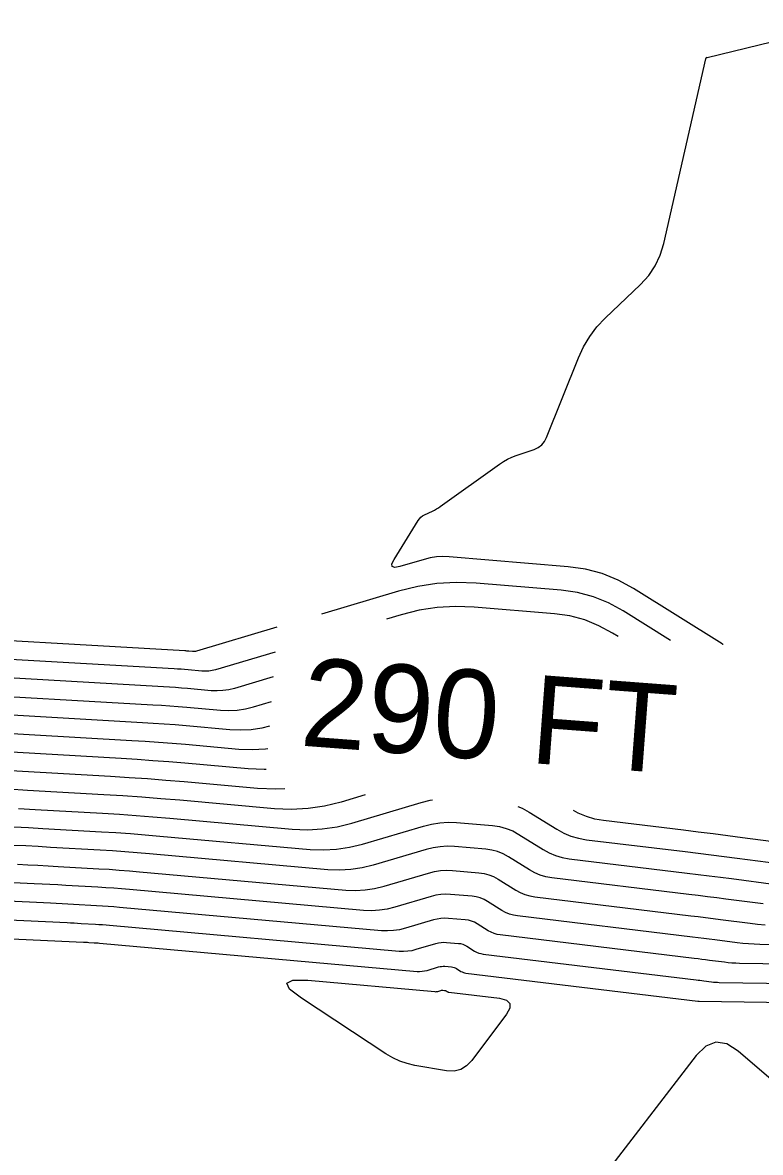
# Model space of a CAD drawing. Extents: x 1768942 to 1774819, y 723037 to 732099.
# Drawn here: x 1770430 to 1770480, y 731509.9 to 731586.5 of the extents above; entities that cross this region are included whole.
import ezdxf

# ---------------------------------------------------------------- set-up
doc = ezdxf.new("R2010")
doc.units = 0
doc.layers.add('R_Contour Annot', color=7, linetype='Continuous')
doc.layers.add('R_Contours', color=7, linetype='Continuous')

msp = doc.modelspace()

# ---------------------------------------------------------------- linework, layer by layer
at = {"layer": 'R_Contours'}
for points in [[(1770477.51, 731544.359), (1770477.488, 731544.368), (1770477.441, 731544.394), (1770471.429, 731548.161), (1770470.39, 731548.731), (1770469.305, 731549.167), (1770468.176, 731549.468), (1770467.002, 731549.635), (1770458.923, 731550.306), (1770458.495, 731550.322), (1770458.071, 731550.298), (1770457.65, 731550.235), (1770457.234, 731550.132), (1770455.578, 731549.64), (1770455.244, 731549.578), (1770455.07, 731549.639), (1770455.057, 731549.823), (1770455.203, 731550.129), (1770456.832, 731552.767), (1770456.918, 731552.888), (1770457.019, 731552.992), (1770457.134, 731553.081), (1770457.264, 731553.154), (1770457.81, 731553.413), (1770457.945, 731553.481), (1770458.076, 731553.555), (1770458.204, 731553.634), (1770458.329, 731553.719), (1770462.35, 731556.592), (1770462.617, 731556.769), (1770462.895, 731556.925), (1770463.183, 731557.06), (1770463.482, 731557.175), (1770464.699, 731557.593), (1770464.98, 731557.722), (1770465.215, 731557.899), (1770465.403, 731558.125), (1770465.546, 731558.4), (1770467.707, 731563.806), (1770468.051, 731564.551), (1770468.468, 731565.247), (1770468.958, 731565.894), (1770469.521, 731566.492), (1770471.919, 731568.785), (1770472.466, 731569.387), (1770472.91, 731570.049), (1770473.25, 731570.769), (1770473.486, 731571.548), (1770476.345, 731584.092), (1770476.347, 731584.102), (1770476.35, 731584.112), (1770476.354, 731584.122), (1770476.359, 731584.132), (1770476.385, 731584.184), (1770476.387, 731584.186), (1770476.388, 731584.187), (1770476.39, 731584.187), (1770476.392, 731584.186), (1770476.402, 731584.183), (1770476.406, 731584.181), (1770476.411, 731584.181), (1770476.428, 731584.18), (1770476.435, 731584.18), (1770476.442, 731584.182), (1770486.185, 731586.54)], [(1770473.94, 731544.629), (1770470.723, 731546.645), (1770469.74, 731547.184), (1770468.715, 731547.596), (1770467.647, 731547.88), (1770466.537, 731548.038), (1770460.762, 731548.518), (1770459.429, 731548.567), (1770458.109, 731548.494), (1770456.801, 731548.296), (1770455.506, 731547.975), (1770450.267, 731546.42)], [(1770470.384, 731544.898), (1770470.017, 731545.128), (1770469.091, 731545.636), (1770468.124, 731546.025), (1770467.118, 731546.293), (1770466.071, 731546.441), (1770460.629, 731546.894), (1770459.373, 731546.94), (1770458.128, 731546.871), (1770456.896, 731546.685), (1770455.675, 731546.382), (1770454.677, 731546.086)], [(1770447.257, 731545.526), (1770441.799, 731543.906), (1770441.734, 731543.89), (1770441.669, 731543.88), (1770441.603, 731543.877), (1770441.536, 731543.88), (1770441.269, 731543.903), (1770441.202, 731543.909), (1770441.135, 731543.914), (1770441.068, 731543.919), (1770441.001, 731543.923), (1770421.296, 731545.058)], [(1770447.13, 731543.846), (1770443.087, 731542.645), (1770442.86, 731542.589), (1770442.63, 731542.555), (1770442.399, 731542.543), (1770442.165, 731542.553), (1770441.224, 731542.637), (1770440.989, 731542.657), (1770440.754, 731542.675), (1770440.518, 731542.691), (1770440.283, 731542.706), (1770422.426, 731543.734)], [(1770447.003, 731542.165), (1770444.376, 731541.385), (1770443.986, 731541.288), (1770443.592, 731541.23), (1770443.194, 731541.209), (1770442.793, 731541.226), (1770441.18, 731541.37), (1770440.776, 731541.404), (1770440.373, 731541.435), (1770439.969, 731541.463), (1770439.565, 731541.488), (1770423.556, 731542.41)], [(1770424.686, 731541.087), (1770438.847, 731540.271), (1770439.42, 731540.235), (1770439.992, 731540.196), (1770440.564, 731540.152), (1770441.135, 731540.103), (1770443.421, 731539.899), (1770443.99, 731539.875), (1770444.553, 731539.905), (1770445.111, 731539.988), (1770445.664, 731540.124), (1770446.876, 731540.484)], [(1770446.749, 731538.813), (1770446.237, 731538.687), (1770445.515, 731538.579), (1770444.786, 731538.541), (1770444.049, 731538.573), (1770441.091, 731538.836), (1770440.351, 731538.899), (1770439.611, 731538.956), (1770438.87, 731539.008), (1770438.129, 731539.053), (1770425.816, 731539.763)], [(1770446.633, 731537.278), (1770446.476, 731537.254), (1770445.581, 731537.207), (1770444.678, 731537.246), (1770441.047, 731537.569), (1770440.139, 731537.646), (1770439.23, 731537.717), (1770438.321, 731537.78), (1770437.411, 731537.836), (1770426.946, 731538.439)], [(1770446.528, 731535.881), (1770446.377, 731535.874), (1770445.306, 731535.919), (1770441.002, 731536.302), (1770439.926, 731536.394), (1770438.849, 731536.477), (1770437.771, 731536.552), (1770436.693, 731536.618), (1770428.077, 731537.115)], [(1770447.797, 731534.572), (1770447.172, 731534.54), (1770445.934, 731534.592), (1770440.958, 731535.035), (1770439.713, 731535.141), (1770438.468, 731535.238), (1770437.222, 731535.324), (1770435.975, 731535.401), (1770429.207, 731535.791)], [(1770453.248, 731534.16), (1770451.603, 731533.672), (1770450.489, 731533.397), (1770449.365, 731533.23), (1770448.23, 731533.17), (1770447.085, 731533.219), (1770440.662, 731533.791), (1770439.375, 731533.901), (1770438.087, 731534), (1770436.799, 731534.089), (1770435.509, 731534.169), (1770430.337, 731534.467), (1770429.054, 731534.539)], [(1770429.73, 731533.241), (1770430.869, 731533.177), (1770435.428, 731532.915), (1770436.568, 731532.845), (1770437.707, 731532.765), (1770438.845, 731532.678), (1770439.982, 731532.581), (1770448.295, 731531.84), (1770449.318, 731531.797), (1770450.332, 731531.85), (1770451.337, 731531.999), (1770452.331, 731532.245), (1770457.027, 731533.639), (1770457.652, 731533.794), (1770457.798, 731533.816)], [(1770463.595, 731533.377), (1770463.895, 731533.257), (1770464.369, 731532.997), (1770466.226, 731531.834), (1770466.7, 731531.571), (1770467.194, 731531.365), (1770467.708, 731531.214), (1770468.242, 731531.12), (1770474.944, 731530.309), (1770475.822, 731530.201), (1770476.701, 731530.092), (1770477.579, 731529.981), (1770478.457, 731529.868), (1770481.969, 731529.413)], [(1770482.842, 731530.735), (1770478.832, 731531.255), (1770477.83, 731531.384), (1770476.827, 731531.51), (1770475.824, 731531.635), (1770474.821, 731531.758), (1770469.409, 731532.413), (1770468.812, 731532.518), (1770468.237, 731532.687), (1770467.684, 731532.918), (1770467.369, 731533.092)], [(1770429.408, 731531.997), (1770430.398, 731531.944), (1770431.388, 731531.889), (1770435.347, 731531.66), (1770436.337, 731531.6), (1770437.326, 731531.531), (1770438.314, 731531.455), (1770439.302, 731531.37), (1770449.504, 731530.462), (1770450.406, 731530.424), (1770451.299, 731530.47), (1770452.184, 731530.602), (1770453.06, 731530.818), (1770457.196, 731532.046), (1770457.747, 731532.183), (1770458.302, 731532.266), (1770458.863, 731532.298), (1770459.43, 731532.277), (1770461.884, 731532.073), (1770462.356, 731532.006), (1770462.81, 731531.885), (1770463.246, 731531.71), (1770463.663, 731531.481), (1770465.299, 731530.456), (1770465.716, 731530.225), (1770466.152, 731530.043), (1770466.604, 731529.91), (1770467.074, 731529.828), (1770475.066, 731528.86), (1770475.821, 731528.768), (1770476.574, 731528.674), (1770477.328, 731528.578), (1770478.082, 731528.482), (1770481.095, 731528.091)], [(1770480.222, 731526.769), (1770477.706, 731527.095), (1770477.077, 731527.176), (1770476.448, 731527.255), (1770475.819, 731527.334), (1770475.189, 731527.411), (1770465.907, 731528.535), (1770465.5, 731528.607), (1770465.109, 731528.721), (1770464.733, 731528.878), (1770464.372, 731529.078), (1770462.957, 731529.964), (1770462.596, 731530.162), (1770462.219, 731530.314), (1770461.827, 731530.418), (1770461.419, 731530.476), (1770459.297, 731530.653), (1770458.807, 731530.671), (1770458.322, 731530.644), (1770457.841, 731530.571), (1770457.365, 731530.453), (1770453.789, 731529.391), (1770453.031, 731529.204), (1770452.266, 731529.091), (1770451.494, 731529.05), (1770450.714, 731529.083), (1770438.622, 731530.16), (1770437.784, 731530.232), (1770436.945, 731530.296), (1770436.106, 731530.355), (1770435.266, 731530.406), (1770431.906, 731530.6), (1770431.066, 731530.647), (1770430.226, 731530.692), (1770429.386, 731530.735)], [(1770497.023, 731523.771), (1770480.002, 731524.015), (1770479.619, 731524.026), (1770479.237, 731524.048), (1770478.856, 731524.081), (1770478.476, 731524.125), (1770476.956, 731524.322), (1770476.576, 731524.371), (1770476.196, 731524.419), (1770475.815, 731524.466), (1770475.435, 731524.512), (1770463.572, 731525.949), (1770463.293, 731525.999), (1770463.024, 731526.077), (1770462.765, 731526.185), (1770462.517, 731526.323), (1770461.545, 731526.931), (1770461.297, 731527.068), (1770461.038, 731527.172), (1770460.769, 731527.243), (1770460.488, 731527.283), (1770459.03, 731527.404), (1770458.694, 731527.417), (1770458.36, 731527.398), (1770458.03, 731527.348), (1770457.703, 731527.267), (1770455.246, 731526.538), (1770454.725, 731526.409), (1770454.2, 731526.331), (1770453.669, 731526.303), (1770453.133, 731526.326), (1770437.263, 731527.74), (1770436.724, 731527.786), (1770436.184, 731527.827), (1770435.644, 731527.865), (1770435.104, 731527.898), (1770432.944, 731528.022), (1770432.403, 731528.053), (1770431.863, 731528.082), (1770431.323, 731528.109), (1770430.782, 731528.135), (1770416.36, 731528.806)], [(1770429.664, 731529.455), (1770430.354, 731529.422), (1770431.045, 731529.387), (1770431.735, 731529.35), (1770432.425, 731529.311), (1770435.185, 731529.152), (1770435.875, 731529.11), (1770436.565, 731529.062), (1770437.254, 731529.009), (1770437.943, 731528.95), (1770451.924, 731527.705), (1770452.581, 731527.677), (1770453.233, 731527.711), (1770453.878, 731527.807), (1770454.517, 731527.965), (1770457.534, 731528.86), (1770457.936, 731528.96), (1770458.341, 731529.021), (1770458.75, 731529.044), (1770459.164, 731529.029), (1770460.954, 731528.88), (1770461.298, 731528.831), (1770461.629, 731528.743), (1770461.947, 731528.615), (1770462.251, 731528.448), (1770463.444, 731527.7), (1770463.749, 731527.532), (1770464.066, 731527.399), (1770464.396, 731527.303), (1770464.739, 731527.242), (1770475.312, 731525.962), (1770475.817, 731525.9), (1770476.322, 731525.837), (1770476.827, 731525.773), (1770477.331, 731525.708), (1770479.349, 731525.447), (1770479.854, 731525.389), (1770480.36, 731525.345)], [(1770497.579, 731522.457), (1770478.628, 731522.729), (1770478.371, 731522.736), (1770478.114, 731522.751), (1770477.858, 731522.773), (1770477.602, 731522.803), (1770476.58, 731522.935), (1770476.325, 731522.968), (1770476.069, 731523), (1770475.814, 731523.032), (1770475.558, 731523.063), (1770462.404, 731524.657), (1770462.189, 731524.695), (1770461.981, 731524.755), (1770461.781, 731524.839), (1770461.59, 731524.945), (1770460.839, 731525.415), (1770460.648, 731525.52), (1770460.448, 731525.6), (1770460.24, 731525.656), (1770460.023, 731525.687), (1770458.897, 731525.78), (1770458.637, 731525.79), (1770458.38, 731525.776), (1770458.125, 731525.737), (1770457.872, 731525.675), (1770455.975, 731525.111), (1770455.573, 731525.012), (1770455.167, 731524.951), (1770454.757, 731524.93), (1770454.343, 731524.948), (1770436.583, 731526.529), (1770436.193, 731526.563), (1770435.804, 731526.593), (1770435.414, 731526.62), (1770435.023, 731526.644), (1770433.462, 731526.734), (1770433.072, 731526.756), (1770432.681, 731526.777), (1770432.291, 731526.796), (1770431.9, 731526.815), (1770415.621, 731527.573)], [(1770414.882, 731526.339), (1770433.019, 731525.495), (1770433.259, 731525.484), (1770433.5, 731525.471), (1770433.74, 731525.459), (1770433.981, 731525.445), (1770434.942, 731525.39), (1770435.183, 731525.375), (1770435.423, 731525.358), (1770435.663, 731525.34), (1770435.903, 731525.319), (1770455.553, 731523.569), (1770455.845, 731523.557), (1770456.134, 731523.572), (1770456.42, 731523.614), (1770456.703, 731523.684), (1770458.041, 731524.082), (1770458.219, 731524.126), (1770458.399, 731524.153), (1770458.581, 731524.163), (1770458.764, 731524.156), (1770459.558, 731524.09), (1770459.71, 731524.069), (1770459.857, 731524.029), (1770459.998, 731523.973), (1770460.133, 731523.899), (1770460.662, 731523.567), (1770460.798, 731523.492), (1770460.938, 731523.433), (1770461.085, 731523.391), (1770461.237, 731523.364), (1770475.681, 731521.614), (1770475.812, 731521.598), (1770475.943, 731521.582), (1770476.074, 731521.565), (1770476.205, 731521.549), (1770476.729, 731521.481), (1770476.86, 731521.466), (1770476.991, 731521.454), (1770477.123, 731521.447), (1770477.255, 731521.443), (1770498.135, 731521.143)], [(1770414.143, 731525.106), (1770434.137, 731524.175), (1770434.228, 731524.171), (1770434.318, 731524.166), (1770434.409, 731524.161), (1770434.499, 731524.156), (1770434.861, 731524.135), (1770434.952, 731524.13), (1770435.042, 731524.124), (1770435.133, 731524.117), (1770435.223, 731524.109), (1770456.763, 731522.19), (1770456.932, 731522.183), (1770457.1, 731522.192), (1770457.267, 731522.217), (1770457.432, 731522.258), (1770458.21, 731522.489), (1770458.314, 731522.514), (1770458.418, 731522.53), (1770458.524, 731522.536), (1770458.631, 731522.532), (1770459.093, 731522.494), (1770459.181, 731522.481), (1770459.267, 731522.458), (1770459.349, 731522.425), (1770459.427, 731522.382), (1770459.735, 731522.189), (1770459.814, 731522.146), (1770459.896, 731522.112), (1770459.981, 731522.087), (1770460.069, 731522.071), (1770475.804, 731520.165), (1770475.83, 731520.162), (1770475.856, 731520.159), (1770475.862, 731520.158), (1770475.869, 731520.157), (1770475.875, 731520.157), (1770475.882, 731520.157), (1770498.692, 731519.829)], [(1770514.602, 731504.815), (1770501.725, 731511.949), (1770501.645, 731511.99), (1770501.563, 731512.027), (1770501.479, 731512.058), (1770501.393, 731512.085), (1770501.046, 731512.182), (1770500.959, 731512.204), (1770500.871, 731512.22), (1770500.782, 731512.23), (1770500.692, 731512.235), (1770485.4, 731512.624), (1770484.384, 731512.733), (1770483.432, 731513.005), (1770482.543, 731513.442), (1770481.717, 731514.043), (1770478.54, 731516.776), (1770477.765, 731517.269), (1770477.029, 731517.385), (1770476.333, 731517.121), (1770475.676, 731516.479), (1770468.841, 731507.563)]]:
    msp.add_lwpolyline(points, dxfattribs=at)
msp.add_lwpolyline([(1770460.12, 731515.772), (1770459.717, 731515.535), (1770459.262, 731515.428), (1770458.754, 731515.453), (1770456.617, 731515.814), (1770456.094, 731515.93), (1770455.59, 731516.098), (1770455.107, 731516.318), (1770454.644, 731516.59), (1770448.915, 731520.36), (1770448.113, 731520.982), (1770447.916, 731521.393), (1770448.325, 731521.592), (1770449.341, 731521.581), (1770457.972, 731520.812), (1770458.02, 731520.81), (1770458.067, 731520.812), (1770458.114, 731520.819), (1770458.161, 731520.831), (1770458.379, 731520.896), (1770458.408, 731520.903), (1770458.438, 731520.907), (1770458.468, 731520.909), (1770458.497, 731520.908), (1770458.627, 731520.897), (1770458.652, 731520.894), (1770458.676, 731520.887), (1770458.699, 731520.878), (1770458.721, 731520.866), (1770458.808, 731520.812), (1770458.83, 731520.799), (1770458.853, 731520.79), (1770458.877, 731520.783), (1770458.902, 731520.778), (1770462.35, 731520.361), (1770462.816, 731520.24), (1770463.049, 731520.019), (1770463.048, 731519.699), (1770462.813, 731519.278), (1770460.47, 731516.141)], close=True, dxfattribs=at)

# ---------------------------------------------------------------- texts
at = {"layer": 'R_Contour Annot'}
msp.add_text('290 FT', height=6, rotation=355.6748, dxfattribs=at).set_placement((1770448.759, 731537.508))

doc.saveas('drawing.dxf')
